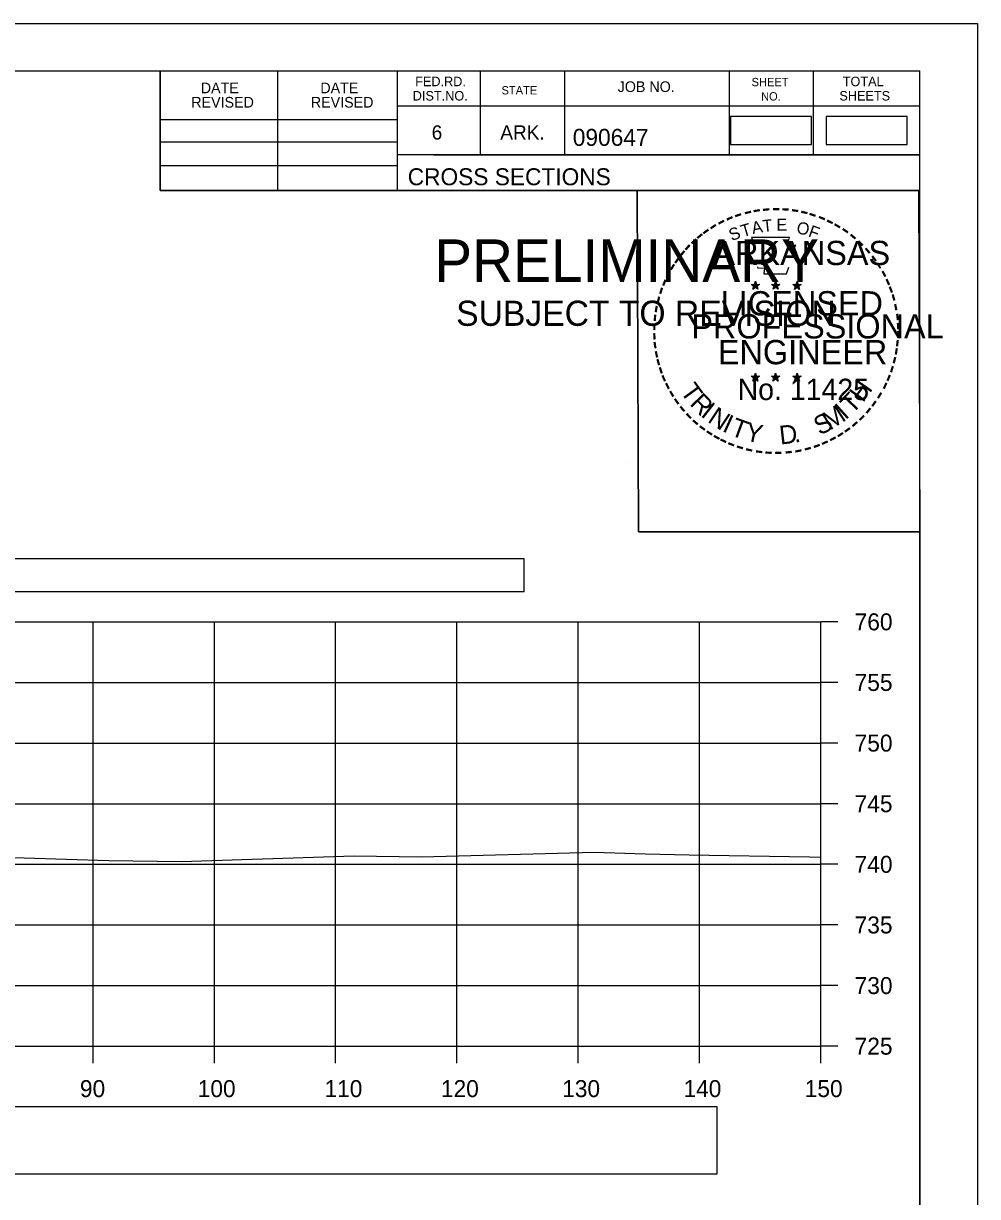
# Model space of a CAD drawing. Extents: x 1202951 to 1376887, y 378065 to 728038.
# Drawn here: x 1376668.9 to 1376747.6, y 379377.8 to 379474.5 of the extents above; entities that cross this region are included whole.
import ezdxf

# ---------------------------------------------------------------- set-up
doc = ezdxf.new("R2010")
doc.units = 0
for name, color, linetype in [('Default', 7, 'Continuous'), ('R_Alt Surface', 7, 'Continuous'), ('R_Axis', 7, 'Continuous'), ('R_Axis Annot', 7, 'Continuous'), ('R_Border', 7, 'Continuous'), ('R_Border PE', 7, 'Continuous'), ('R_Border Prem', 7, 'Continuous'), ('R_Exist Surface', 7, 'Continuous'), ('R_Grid', 7, 'Continuous'), ('R_No Plot', 7, 'Continuous')]:
    doc.layers.add(name, color=color, linetype=linetype)

msp = doc.modelspace()

# ---------------------------------------------------------------- linework, layer by layer
at = {"layer": 'Default'}
msp.add_lwpolyline([(1376735.11, 379464.533), (1376741.793, 379464.533), (1376741.793, 379466.844), (1376735.11, 379466.844)], close=True, dxfattribs=at)
at = {"layer": 'R_Alt Surface'}
for points in [[(1376727.24, 379464.533), (1376733.923, 379464.533), (1376733.923, 379466.844), (1376727.24, 379466.844)], [(1376434.671, 379427.669), (1376710.204, 379427.669), (1376710.204, 379430.374), (1376434.671, 379430.374)], [(1376615.432, 379379.646), (1376726.141, 379379.646), (1376726.141, 379385.169), (1376615.432, 379385.169)]]:
    msp.add_lwpolyline(points, close=True, dxfattribs=at)
at = {"layer": 'R_Axis'}
for p, q in [((1376734.671, 379390.169), (1376734.671, 379425.169)), ((1376736.071, 379425.169), (1376734.671, 379425.169)), ((1376736.071, 379420.169), (1376734.671, 379420.169)), ((1376736.071, 379415.169), (1376734.671, 379415.169)), ((1376736.071, 379410.169), (1376734.671, 379410.169)), ((1376736.071, 379405.169), (1376734.671, 379405.169)), ((1376736.071, 379400.169), (1376734.671, 379400.169)), ((1376736.071, 379395.169), (1376734.671, 379395.169)), ((1376434.671, 379390.169), (1376734.671, 379390.169)), ((1376674.671, 379388.769), (1376674.671, 379390.169)), ((1376684.671, 379388.769), (1376684.671, 379390.169)), ((1376694.671, 379388.769), (1376694.671, 379390.169)), ((1376704.671, 379388.769), (1376704.671, 379390.169)), ((1376714.671, 379388.769), (1376714.671, 379390.169)), ((1376724.671, 379388.769), (1376724.671, 379390.169)), ((1376734.671, 379388.769), (1376734.671, 379390.169)), ((1376736.071, 379390.169), (1376734.671, 379390.169))]:
    msp.add_line(p, q, dxfattribs=at)
at = {"layer": 'R_Border'}
for p, q in [((1376426.671, 379470.629), (1376742.851, 379470.629)), ((1376680.211, 379460.749), (1376680.211, 379470.629)), ((1376689.891, 379460.749), (1376689.891, 379470.629)), ((1376699.751, 379470.629), (1376699.751, 379460.749)), ((1376706.591, 379470.629), (1376706.591, 379463.689)), ((1376713.531, 379470.629), (1376713.531, 379463.689)), ((1376727.111, 379470.629), (1376727.111, 379463.689)), ((1376734.051, 379470.629), (1376734.051, 379463.689)), ((1376742.851, 379265.169), (1376742.851, 379470.629)), ((1376742.851, 379467.709), (1376742.851, 379467.709)), ((1376742.851, 379467.689), (1376699.751, 379467.689)), ((1376680.211, 379466.609), (1376699.751, 379466.609)), ((1376680.211, 379464.749), (1376699.751, 379464.749)), ((1376742.851, 379463.689), (1376699.751, 379463.689)), ((1376702.711, 379463.689), (1376742.851, 379463.689)), ((1376680.211, 379462.809), (1376699.751, 379462.809)), ((1376742.851, 379460.749), (1376680.211, 379460.749))]:
    msp.add_line(p, q, dxfattribs=at)
at = {"layer": 'R_Border PE'}
for p, q in [((1376729.285, 379453.258), (1376729.244, 379453.006)), ((1376729.285, 379452.893), (1376729.285, 379453.258)), ((1376729.285, 379453.258), (1376729.334, 379453.008)), ((1376730.955, 379453.258), (1376730.914, 379453.006)), ((1376730.955, 379452.893), (1376730.955, 379453.258)), ((1376730.955, 379453.258), (1376731.004, 379453.008)), ((1376732.719, 379453.246), (1376732.678, 379452.994)), ((1376732.719, 379452.881), (1376732.719, 379453.246)), ((1376732.719, 379453.246), (1376732.768, 379452.996)), ((1376728.936, 379453.004), (1376729.285, 379452.893)), ((1376728.936, 379453.004), (1376729.189, 379452.959)), ((1376728.936, 379453.004), (1376729.173, 379452.882)), ((1376729.069, 379452.596), (1376729.285, 379452.893)), ((1376729.069, 379452.596), (1376729.195, 379452.84)), ((1376729.069, 379452.596), (1376729.283, 379452.813)), ((1376729.498, 379452.596), (1376729.283, 379452.81)), ((1376729.632, 379453.004), (1376729.285, 379452.893)), ((1376729.498, 379452.596), (1376729.285, 379452.893)), ((1376729.632, 379453.004), (1376729.346, 379452.955)), ((1376729.498, 379452.596), (1376729.361, 379452.887)), ((1376729.632, 379453.004), (1376729.428, 379452.902)), ((1376730.606, 379453.004), (1376730.955, 379452.893)), ((1376730.606, 379453.004), (1376730.859, 379452.959)), ((1376730.606, 379453.004), (1376730.843, 379452.882)), ((1376730.739, 379452.596), (1376730.955, 379452.893)), ((1376730.739, 379452.596), (1376730.865, 379452.84)), ((1376730.739, 379452.596), (1376730.953, 379452.813)), ((1376731.168, 379452.596), (1376730.953, 379452.81)), ((1376731.302, 379453.004), (1376730.955, 379452.893)), ((1376731.168, 379452.596), (1376730.955, 379452.893)), ((1376731.302, 379453.004), (1376731.016, 379452.955)), ((1376731.168, 379452.596), (1376731.031, 379452.887)), ((1376731.302, 379453.004), (1376731.098, 379452.902)), ((1376732.37, 379452.992), (1376732.719, 379452.881)), ((1376732.37, 379452.992), (1376732.623, 379452.947)), ((1376732.37, 379452.992), (1376732.607, 379452.87)), ((1376732.503, 379452.584), (1376732.719, 379452.881)), ((1376732.503, 379452.584), (1376732.629, 379452.828)), ((1376732.503, 379452.584), (1376732.717, 379452.801)), ((1376732.932, 379452.584), (1376732.717, 379452.798)), ((1376733.066, 379452.992), (1376732.719, 379452.881)), ((1376732.932, 379452.584), (1376732.719, 379452.881)), ((1376733.066, 379452.992), (1376732.78, 379452.943)), ((1376732.932, 379452.584), (1376732.795, 379452.875)), ((1376733.066, 379452.992), (1376732.862, 379452.89)), ((1376729.281, 379445.685), (1376729.24, 379445.433)), ((1376729.281, 379445.32), (1376729.281, 379445.685)), ((1376729.281, 379445.685), (1376729.33, 379445.435)), ((1376730.95, 379445.685), (1376730.909, 379445.433)), ((1376730.95, 379445.32), (1376730.95, 379445.685)), ((1376730.95, 379445.685), (1376730.999, 379445.435)), ((1376732.717, 379445.675), (1376732.676, 379445.423)), ((1376732.717, 379445.31), (1376732.717, 379445.675)), ((1376732.717, 379445.675), (1376732.766, 379445.425)), ((1376728.932, 379445.431), (1376729.281, 379445.32)), ((1376728.932, 379445.431), (1376729.185, 379445.386)), ((1376728.932, 379445.431), (1376729.169, 379445.309)), ((1376729.065, 379445.023), (1376729.281, 379445.32)), ((1376729.065, 379445.023), (1376729.191, 379445.267)), ((1376729.065, 379445.023), (1376729.279, 379445.24)), ((1376729.494, 379445.023), (1376729.279, 379445.237)), ((1376729.628, 379445.431), (1376729.281, 379445.32)), ((1376729.494, 379445.023), (1376729.281, 379445.32)), ((1376729.628, 379445.431), (1376729.342, 379445.382)), ((1376729.494, 379445.023), (1376729.357, 379445.314)), ((1376729.628, 379445.431), (1376729.424, 379445.329)), ((1376730.601, 379445.431), (1376730.95, 379445.32)), ((1376730.601, 379445.431), (1376730.854, 379445.386)), ((1376730.601, 379445.431), (1376730.838, 379445.309)), ((1376730.734, 379445.023), (1376730.95, 379445.32)), ((1376730.734, 379445.023), (1376730.86, 379445.267)), ((1376730.734, 379445.023), (1376730.948, 379445.24)), ((1376731.163, 379445.023), (1376730.948, 379445.237)), ((1376731.297, 379445.431), (1376730.95, 379445.32)), ((1376731.163, 379445.023), (1376730.95, 379445.32)), ((1376731.297, 379445.431), (1376731.011, 379445.382)), ((1376731.163, 379445.023), (1376731.026, 379445.314)), ((1376731.297, 379445.431), (1376731.093, 379445.329)), ((1376732.368, 379445.421), (1376732.717, 379445.31)), ((1376732.368, 379445.421), (1376732.621, 379445.376)), ((1376732.368, 379445.421), (1376732.605, 379445.299)), ((1376732.501, 379445.013), (1376732.717, 379445.31)), ((1376732.501, 379445.013), (1376732.627, 379445.257)), ((1376732.501, 379445.013), (1376732.715, 379445.23)), ((1376732.93, 379445.013), (1376732.715, 379445.227)), ((1376733.064, 379445.421), (1376732.717, 379445.31)), ((1376732.93, 379445.013), (1376732.717, 379445.31)), ((1376733.064, 379445.421), (1376732.778, 379445.372)), ((1376732.93, 379445.013), (1376732.793, 379445.304)), ((1376733.064, 379445.421), (1376732.86, 379445.319))]:
    msp.add_line(p, q, dxfattribs=at)
for points in [[(1376728.977, 379456.882), (1376729.246, 379456.055)], [(1376732.488, 379455.96), (1376732.63, 379456.244), (1376731.945, 379456.22), (1376732.093, 379456.882), (1376728.977, 379456.882)], [(1376729.469, 379454.459), (1376729.469, 379454.372), (1376730.032, 379454.353), (1376729.978, 379453.88), (1376731.848, 379453.88), (1376732.049, 379454.416)], [(1376729.285, 379453.258), (1376729.498, 379452.596), (1376728.936, 379453.004), (1376729.632, 379453.004), (1376729.069, 379452.596), (1376729.285, 379453.258)], [(1376730.955, 379453.258), (1376731.168, 379452.596), (1376730.606, 379453.004), (1376731.302, 379453.004), (1376730.739, 379452.596), (1376730.955, 379453.258)], [(1376732.719, 379453.246), (1376732.932, 379452.584), (1376732.37, 379452.992), (1376733.066, 379452.992), (1376732.503, 379452.584), (1376732.719, 379453.246)], [(1376729.281, 379445.685), (1376729.494, 379445.023), (1376728.932, 379445.431), (1376729.628, 379445.431), (1376729.065, 379445.023), (1376729.281, 379445.685)], [(1376730.95, 379445.685), (1376731.163, 379445.023), (1376730.601, 379445.431), (1376731.297, 379445.431), (1376730.734, 379445.023), (1376730.95, 379445.685)], [(1376732.717, 379445.675), (1376732.93, 379445.013), (1376732.368, 379445.421), (1376733.064, 379445.421), (1376732.501, 379445.013), (1376732.717, 379445.675)]]:
    msp.add_lwpolyline(points, dxfattribs=at)
for centre, radius in [((1376729.284, 379452.892), 0.172), ((1376729.284, 379452.892), 0.145), ((1376729.284, 379452.892), 0.116), ((1376729.284, 379452.892), 0.0991), ((1376729.284, 379452.892), 0.0747), ((1376729.284, 379452.892), 0.0495), ((1376729.284, 379452.892), 0.0296), ((1376730.954, 379452.892), 0.172), ((1376730.954, 379452.892), 0.145), ((1376730.954, 379452.892), 0.116), ((1376730.954, 379452.892), 0.0991), ((1376730.954, 379452.892), 0.0747), ((1376730.954, 379452.892), 0.0495), ((1376730.954, 379452.892), 0.0296), ((1376732.718, 379452.88), 0.172), ((1376732.718, 379452.88), 0.145), ((1376732.718, 379452.88), 0.116), ((1376732.718, 379452.88), 0.0991), ((1376732.718, 379452.88), 0.0747), ((1376732.718, 379452.88), 0.0495), ((1376732.718, 379452.88), 0.0296), ((1376729.28, 379445.319), 0.172), ((1376729.28, 379445.319), 0.145), ((1376730.949, 379445.319), 0.172), ((1376730.949, 379445.319), 0.145), ((1376732.716, 379445.309), 0.172), ((1376732.716, 379445.309), 0.145), ((1376729.28, 379445.319), 0.116), ((1376729.28, 379445.319), 0.0991), ((1376729.28, 379445.319), 0.0747), ((1376729.28, 379445.319), 0.0495), ((1376729.28, 379445.319), 0.0296), ((1376730.949, 379445.319), 0.116), ((1376730.949, 379445.319), 0.0991), ((1376730.949, 379445.319), 0.0747), ((1376730.949, 379445.319), 0.0495), ((1376730.949, 379445.319), 0.0296), ((1376732.716, 379445.309), 0.116), ((1376732.716, 379445.309), 0.0991), ((1376732.716, 379445.309), 0.0747), ((1376732.716, 379445.309), 0.0495), ((1376732.716, 379445.309), 0.0296)]:
    msp.add_circle(centre, radius, dxfattribs=at)
at = {"layer": 'R_Exist Surface'}
msp.add_lwpolyline([(1376656.156, 379405.848), (1376668.993, 379405.7), (1376675.977, 379405.497), (1376681.922, 379405.391), (1376696.2, 379405.861), (1376701.75, 379405.799), (1376716.028, 379406.176), (1376720.205, 379406.047), (1376723.829, 379405.955), (1376733.748, 379405.779), (1376734.671, 379405.756)], dxfattribs=at)
at = {"layer": 'R_Grid'}
for p, q in [((1376434.671, 379425.169), (1376734.671, 379425.169)), ((1376674.671, 379390.169), (1376674.671, 379425.169)), ((1376684.671, 379390.169), (1376684.671, 379425.169)), ((1376694.671, 379390.169), (1376694.671, 379425.169)), ((1376704.671, 379390.169), (1376704.671, 379425.169)), ((1376714.671, 379390.169), (1376714.671, 379425.169)), ((1376724.671, 379390.169), (1376724.671, 379425.169)), ((1376734.671, 379390.169), (1376734.671, 379425.169)), ((1376434.671, 379420.169), (1376734.671, 379420.169)), ((1376434.671, 379415.169), (1376734.671, 379415.169)), ((1376434.671, 379410.169), (1376734.671, 379410.169)), ((1376434.671, 379405.169), (1376734.671, 379405.169)), ((1376434.671, 379400.169), (1376734.671, 379400.169)), ((1376434.671, 379395.169), (1376734.671, 379395.169)), ((1376434.671, 379390.169), (1376734.671, 379390.169))]:
    msp.add_line(p, q, dxfattribs=at)
at = {"layer": 'R_No Plot'}
for p, q in [((1376414.27, 379474.523), (1376747.604, 379474.523)), ((1376718.885, 379438.293), (1376718.885, 379438.293))]:
    msp.add_line(p, q, dxfattribs=at)
for points in [[(1376414.264, 379474.523), (1376747.604, 379474.523), (1376747.604, 379261.186), (1376414.264, 379261.186)], [(1376660.591, 379470.629), (1376680.211, 379470.629), (1376680.211, 379460.749), (1376696.323, 379460.749), (1376719.523, 379460.749), (1376719.643, 379432.592), (1376742.851, 379432.592), (1376742.851, 379265.169), (1376426.671, 379265.169), (1376426.671, 379470.629)], [(1376719.523, 379460.749), (1376742.73, 379460.749), (1376742.851, 379432.592), (1376719.643, 379432.592)]]:
    msp.add_lwpolyline(points, close=True, dxfattribs=at)

# ---------------------------------------------------------------- texts
at = {"layer": 'R_Axis Annot'}
for s, p in [('760', (1376737.471, 379424.469)), ('755', (1376737.471, 379419.469)), ('750', (1376737.471, 379414.469)), ('745', (1376737.471, 379409.469)), ('740', (1376737.471, 379404.469)), ('735', (1376737.471, 379399.469)), ('730', (1376737.471, 379394.469)), ('725', (1376737.471, 379389.469)), ('90', (1376673.585, 379385.969)), ('100', (1376683.299, 379385.969)), ('110', (1376693.751, 379385.969)), ('120', (1376703.354, 379385.969)), ('130', (1376713.354, 379385.969)), ('140', (1376723.354, 379385.969)), ('150', (1376733.354, 379385.969))]:
    msp.add_text(s, height=1.4, dxfattribs=at).set_placement(p)
at = {"layer": 'R_Border'}
for s, height, p in [('DATE', 0.8792, (1376683.549, 379468.765)), ('DATE', 0.8792, (1376693.409, 379468.765)), ('FED.RD.', 0.7819, (1376701.231, 379469.349)), ('JOB NO.', 0.8792, (1376717.931, 379468.869)), ('SHEET', 0.684, (1376728.971, 379469.349)), ('TOTAL', 0.7819, (1376736.491, 379469.349)), ('DIST.NO.', 0.7819, (1376701.031, 379468.169)), ('STATE', 0.684, (1376708.351, 379468.669)), ('NO.', 0.684, (1376729.751, 379468.169)), ('SHEETS', 0.7819, (1376736.211, 379468.169)), ('REVISED', 0.8792, (1376682.769, 379467.585)), ('REVISED', 0.8792, (1376692.629, 379467.585)), ('6', 1.172, (1376702.591, 379464.949)), ('ARK.', 1.1723, (1376708.251, 379464.949)), ('090647', 1.4, (1376714.227, 379464.428)), ('CROSS SECTIONS', 1.4, (1376700.615, 379461.179))]:
    msp.add_text(s, height=height, rotation=360, dxfattribs=at).set_placement(p)
at = {"layer": 'R_Border PE'}
for s, height, rotation, p in [('-', 1.6, 13.63015, (1376728.475, 379458.25)), ('-', 1.6, 10.21935, (1376729.153, 379458.412)), ('-', 1.6, 5.89682, (1376729.882, 379458.522)), ('-', 1.6, 0.18623, (1376730.654, 379458.594)), ('-', 1.6, 357.74304, (1376731.377, 379458.581)), ('-', 1.6, 352.16172, (1376732.121, 379458.525)), ('-', 1.6, 347.20489, (1376732.84, 379458.411)), ('-', 1.6, 28.79182, (1376726.458, 379457.423)), ('-', 1.6, 24.30721, (1376727.091, 379457.74)), ('-', 1.6, 19.17608, (1376727.725, 379458.009)), ('T', 1, 16.4036, (1376728.246, 379456.891)), ('A', 1, 11.21318, (1376729.072, 379457.142)), ('T', 1, 6.02276, (1376729.921, 379457.308)), ('E', 1, 0.83234, (1376731.026, 379457.418)), ('O', 1, 350.4515, (1376732.63, 379457.208)), ('-', 1.6, 342.3362, (1376733.475, 379458.256)), ('-', 1.6, 337.85509, (1376734.21, 379458.033)), ('-', 1.6, 334.12109, (1376734.841, 379457.762)), ('-', 1.6, 329.64089, (1376735.42, 379457.479)), ('-', 1.6, 38.95066, (1376724.807, 379456.28)), ('-', 1.6, 36.23174, (1376725.283, 379456.658)), ('-', 1.6, 34.06357, (1376725.861, 379457.053)), ('S', 1, 21.59401, (1376727.332, 379456.56)), ('F', 1, 340.07066, (1376733.584, 379456.98)), ('-', 1.6, 325.86266, (1376736.063, 379457.118)), ('-', 1.6, 320.52971, (1376736.673, 379456.692)), ('-', 1.6, 48.42305, (1376723.926, 379455.385)), ('-', 1.6, 42.96224, (1376724.374, 379455.863)), ('ARKANSAS', 2, 360, (1376725.83, 379454.594)), ('-', 1.6, 315.57859, (1376737.272, 379456.204)), ('-', 1.6, 54.23247, (1376723.11, 379454.332)), ('-', 1.6, 50.61417, (1376723.523, 379454.899)), ('-', 1.6, 309.87973, (1376737.841, 379455.654)), ('-', 1.6, 306.65218, (1376738.366, 379455.052)), ('-', 1.6, 58.07063, (1376722.785, 379453.805)), ('-', 1.4, 303.67529, (1376738.852, 379454.484)), ('-', 1.6, 67.77427, (1376722.213, 379452.58)), ('-', 1.6, 62.87135, (1376722.472, 379453.191)), ('-', 1.6, 299.66835, (1376739.171, 379453.877)), ('-', 1.6, 294.66279, (1376739.495, 379453.265)), ('-', 1.6, 72.39447, (1376721.994, 379451.95)), ('LICENSED', 2, 360, (1376726.427, 379450.445)), ('DWB', 0.01, 360, (1376729.272, 379452.887)), ('DWB', 0.01, 360, (1376730.942, 379452.887)), ('DWB', 0.01, 360, (1376732.706, 379452.877)), ('-', 1.6, 290.57283, (1376739.752, 379452.688)), ('-', 1.6, 75.46096, (1376721.797, 379451.236)), ('-', 1.6, 285.12326, (1376739.986, 379452.108)), ('-', 1.6, 280.54934, (1376740.186, 379451.366)), ('-', 1.6, 85.18634, (1376721.589, 379449.832)), ('-', 1.6, 81.20126, (1376721.665, 379450.523)), ('PROFESSIONAL', 2, 360, (1376724.004, 379448.541)), ('-', 1.6, 276.59616, (1376740.348, 379450.598)), ('-', 1.6, 89.06224, (1376721.564, 379449.131)), ('-', 1.6, 274.33011, (1376740.408, 379449.876)), ('-', 1.6, 94.19588, (1376721.599, 379448.406)), ('ENGINEER', 2, 360, (1376726.191, 379446.416)), ('-', 1.6, 263.5172, (1376740.423, 379448.578)), ('-', 1.6, 269.94067, (1376740.442, 379449.244)), ('-', 1.6, 98.94793, (1376721.671, 379447.739)), ('-', 1.6, 101.71495, (1376721.806, 379447.006)), ('-', 1.6, 260.99529, (1376740.352, 379447.924)), ('-', 1.6, 105.45785, (1376721.968, 379446.411)), ('-', 1.6, 255.7626, (1376740.242, 379447.246)), ('-', 1.6, 109.08742, (1376722.183, 379445.78)), ('-', 1.6, 114.06432, (1376722.437, 379445.184)), ('-', 1.6, 247.88866, (1376739.838, 379445.853)), ('-', 1.6, 252.86809, (1376740.061, 379446.526)), ('-', 1.6, 115.72885, (1376722.742, 379444.566)), ('T', 1.54, 306.04056, (1376723.041, 379444.158)), ('No. 11425', 1.757, 360, (1376727.818, 379443.465)), ('DWB', 0.01, 360, (1376729.268, 379445.315)), ('DWB', 0.01, 360, (1376730.937, 379445.315)), ('DWB', 0.01, 360, (1376732.704, 379445.305)), ('H', 1.54, 54.60883, (1376738.161, 379443.193)), ('-', 1.6, 244.61971, (1376739.576, 379445.224)), ('-', 1.6, 120.44712, (1376723.099, 379443.98)), ('-', 1.6, 125.89344, (1376723.502, 379443.419)), ('R', 1.54, 314.00497, (1376723.803, 379443.11)), ('T', 1.54, 46.64442, (1376737.271, 379442.251)), ('-', 1.6, 239.07125, (1376739.182, 379444.472)), ('-', 1.6, 130.71812, (1376723.964, 379442.867)), ('I', 1.54, 321.96938, (1376724.704, 379442.178)), ('N', 1.54, 326.50021, (1376725.271, 379441.707)), ('M', 1.54, 32.65632, (1376735.425, 379440.926)), ('I', 1.54, 42.11359, (1376736.709, 379441.773)), ('-', 1.6, 231.25377, (1376738.35, 379443.253)), ('-', 1.6, 233.84524, (1376738.78, 379443.819)), ('-', 1.6, 134.22381, (1376724.481, 379442.322)), ('-', 1.6, 138.93382, (1376725.006, 379441.858)), ('I', 1.54, 335.36034, (1376726.479, 379440.921)), ('T', 1.54, 339.89117, (1376727.14, 379440.593)), ('Y', 1.54, 347.85558, (1376728.357, 379440.148)), ('S', 1.54, 26.9312, (1376734.586, 379440.52)), ('-', 1.6, 221.08509, (1376737.349, 379442.18)), ('-', 1.6, 225.76533, (1376737.871, 379442.689)), ('-', 1.6, 144.64634, (1376725.562, 379441.452)), ('-', 1.6, 148.08978, (1376726.123, 379441.081)), ('D', 1.54, 6.39691, (1376731.342, 379439.789)), ('-', 1.6, 212.24909, (1376736.266, 379441.321)), ('-', 1.6, 215.73633, (1376736.8, 379441.708)), ('-', 1.6, 151.57039, (1376726.702, 379440.756)), ('-', 1.6, 154.60019, (1376727.224, 379440.509)), ('-', 1.6, 158.56121, (1376727.848, 379440.255)), ('-', 1.6, 162.79826, (1376728.535, 379440.042)), ('.', 1.54, 13.76417, (1376732.534, 379439.917)), ('-', 1.6, 200.71842, (1376734.465, 379440.383)), ('-', 1.6, 204.25161, (1376735.084, 379440.656)), ('-', 1.6, 207.35684, (1376735.708, 379440.975)), ('-', 1.6, 167.55551, (1376729.25, 379439.878)), ('-', 1.6, 173.11546, (1376730.022, 379439.768)), ('-', 1.6, 176.51827, (1376730.77, 379439.715)), ('-', 1.6, 181.59176, (1376731.514, 379439.734)), ('-', 1.6, 185.81666, (1376732.323, 379439.81)), ('-', 1.6, 191.28576, (1376733.059, 379439.942)), ('-', 1.6, 195.47429, (1376733.788, 379440.141))]:
    msp.add_text(s, height=height, rotation=rotation, dxfattribs=at).set_placement(p)
at = {"layer": 'R_Border Prem'}
for s, height, p in [('PRELIMINARY', 3.5, (1376702.802, 379453.212)), ('DWB', 0.01, (1376703.549, 379455.061)), ('SUBJECT TO REVISION', 2.07511, (1376704.611, 379449.583))]:
    msp.add_text(s, height=height, rotation=360, dxfattribs=at).set_placement(p)

doc.saveas('drawing.dxf')
